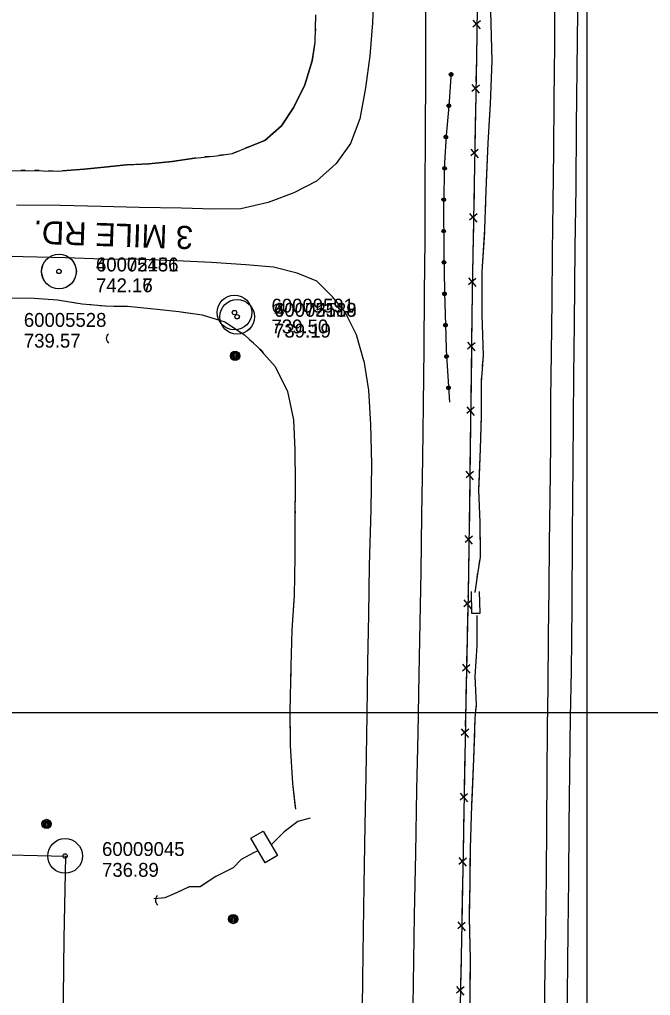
# Model space of a CAD drawing. Extents: x 591954 to 597000, y 198576 to 213500.
# Drawn here: x 593754.4 to 594027.3, y 201877.7 to 202299.7 of the extents above; entities that cross this region are included whole.
import ezdxf

# ---------------------------------------------------------------- set-up
doc = ezdxf.new("R2010")
doc.units = 0
for name, color, linetype in [('Level 10', 7, 'Continuous'), ('Level 11', 7, 'Continuous'), ('Level 14', 7, 'Continuous'), ('Level 15', 7, 'Continuous'), ('Level 17', 7, 'Continuous'), ('Level 19', 7, 'Continuous'), ('Level 3', 7, 'Continuous'), ('Level 6', 7, 'Continuous')]:
    doc.layers.add(name, color=color, linetype=linetype)

msp = doc.modelspace()

# ---------------------------------------------------------------- linework, layer by layer
at = {"layer": 'Level 10'}
for p, q in [((594000, 202000), (594000, 203500)), ((594000, 201000), (594000, 202500)), ((594000, 201000), (594000, 202500)), ((593000, 202000), (595000, 202000)), ((593000, 202000), (595000, 202000)), ((593000, 202000), (595000, 202000))]:
    msp.add_line(p, q, dxfattribs=at)
at = {"layer": 'Level 11'}
for points in [[(593986.15, 202340.22), (593985.84, 202318.62), (593985.75, 202288.86), (593985.56, 202265.05), (593985.37, 202242.91), (593985.13, 202220.68), (593984.77, 202199.28), (593984.68, 202178.23), (593984.35, 202155.51), (593984.12, 202135.67), (593984.01, 202115.99), (593983.78, 202092.56), (593983.56, 202073.34), (593983.4, 202053.56), (593983.07, 202033.55), (593982.92, 202010.86), (593982.69, 201993.91), (593982.51, 201972.58), (593982.4, 201951.65), (593982.13, 201929.29), (593981.85, 201906.29), (593981.41, 201880.2), (593981.24, 201851.96)], [(593996.2, 202340.77), (593995.97, 202327.65), (593995.19, 202253.71), (593994.96, 202226.92), (593994.63, 202201.22), (593994.27, 202168.13), (593994.07, 202145.82), (593993.72, 202107.78), (593993.41, 202077.18), (593993.32, 202046.08), (593992.98, 202017.76), (593992.51, 201998.2), (593992.06, 201951), (593991.83, 201927.9), (593991.53, 201905.41), (593991.29, 201878.4), (593991.2, 201851.82)], [(593930.14, 202337.16), (593930.1, 202320.23), (593929.96, 202300.75), (593929.95, 202276.4), (593929.81, 202249.74), (593929.72, 202226.13), (593929.66, 202204.38), (593929.45, 202181.56), (593929.26, 202157.44), (593928.98, 202133.11), (593928.68, 202110.05), (593928.3, 202085.47), (593927.97, 202060.89), (593927.48, 202038.84), (593927.09, 202016.45), (593926.74, 201990.96), (593926.15, 201966.67), (593925.62, 201939.19), (593925.16, 201912.47), (593924.54, 201873.27)], [(593907.63, 202312.52), (593907.14, 202298.24), (593905.94, 202284.1), (593903.98, 202270.23), (593901.63, 202256.75), (593897.5, 202246.19), (593891.31, 202237.48), (593882.87, 202229.85), (593872.99, 202224.73), (593862.01, 202220.67), (593850.06, 202217.91), (593838.25, 202217.72), (593824.42, 202218.1), (593806.1, 202218.46), (593789.73, 202218.95), (593771.95, 202219.3), (593753.07, 202219.48)], [(593903.3, 202152.07), (593900.2, 202163.42), (593895.24, 202173.19), (593889.72, 202179.81), (593883.06, 202186.58), (593874.43, 202190.05), (593864.3, 202192.61), (593852.26, 202193.69), (593837.4, 202194.61), (593822.34, 202195.33), (593806.53, 202195.96), (593790.63, 202196.08), (593774.23, 202196.74), (593755.97, 202197.1), (593736.69, 202197.67), (593717.86, 202198.11), (593696.43, 202198.69), (593678.93, 202199.15), (593658.55, 202199.46), (593640.47, 202199.73), (593619.96, 202200.25), (593599.05, 202200.78), (593582.39, 202200.84), (593562.65, 202201.16)], [(593903.3, 202152.07), (593905.35, 202139.52), (593906.24, 202124.59), (593906.57, 202107.39), (593906.29, 202087.75), (593905.7, 202063.59), (593905.29, 202042.44), (593904.89, 202021.61), (593904.69, 201999.11), (593904.19, 201972.49), (593903.76, 201951.38), (593903.31, 201925.23), (593902.94, 201895.8), (593902.6, 201872.73)]]:
    msp.add_lwpolyline(points, dxfattribs=at)
at = {"layer": 'Level 14'}
for centre, radius in [((593847.64, 202154.28), 2.02), ((593847.64, 202154.29), 1.52), ((593847.64, 202154.25), 1.01), ((593847.65, 202154.26), 0.502), ((593766.11, 201951.85), 2.02), ((593766.11, 201951.86), 1.52), ((593766.11, 201951.83), 1.01), ((593766.12, 201951.84), 0.502), ((593846.83, 201910.76), 2.02), ((593846.82, 201910.77), 1.52), ((593846.83, 201910.73), 1.01), ((593846.83, 201910.74), 0.502)]:
    msp.add_circle(centre, radius, dxfattribs=at)
at = {"layer": 'Level 15'}
for p, q in [((593950.51, 202299.45), (593953.7, 202295.68)), ((593953.75, 202299.23), (593950.54, 202296.48)), ((593950.07, 202271.6), (593953.25, 202267.82)), ((593953.31, 202271.37), (593950.09, 202268.63)), ((593949.58, 202243.74), (593952.76, 202239.97)), ((593952.82, 202243.51), (593949.6, 202240.77)), ((593949.09, 202215.88), (593952.26, 202212.11)), ((593952.33, 202215.66), (593949.1, 202212.92)), ((593948.6, 202188.03), (593951.77, 202184.26)), ((593951.83, 202187.8), (593948.61, 202185.06)), ((593948.21, 202160.16), (593951.4, 202156.4)), ((593951.45, 202159.95), (593948.24, 202157.2)), ((593947.85, 202132.3), (593951.04, 202128.55)), ((593951.09, 202132.09), (593947.88, 202129.34)), ((593947.5, 202104.45), (593950.69, 202100.69)), ((593950.73, 202104.24), (593947.53, 202101.48)), ((593947.07, 202076.6), (593950.25, 202072.83)), ((593950.31, 202076.38), (593947.09, 202073.63)), ((593946.62, 202048.75), (593949.78, 202044.96)), ((593949.85, 202048.51), (593946.62, 202045.78)), ((593946.01, 202020.9), (593949.17, 202017.11)), ((593949.24, 202020.66), (593946.01, 202017.93)), ((593945.45, 201993.04), (593948.62, 201989.26)), ((593948.69, 201992.81), (593945.47, 201990.07)), ((593944.96, 201965.18), (593948.14, 201961.41)), ((593948.2, 201964.95), (593944.98, 201962.21)), ((593944.48, 201937.32), (593947.65, 201933.55)), ((593947.71, 201937.1), (593944.49, 201934.36)), ((593943.99, 201909.47), (593947.16, 201905.69)), ((593947.23, 201909.24), (593944, 201906.51)), ((593943.43, 201881.62), (593946.59, 201877.84)), ((593946.66, 201881.38), (593943.43, 201878.65))]:
    msp.add_line(p, q, dxfattribs=at)
for points in [[(593952.8, 202338.4), (593952.02, 202283.16), (593950.23, 202181.99), (593949.2, 202101.56), (593948.42, 202051.67), (593947.39, 202004.64), (593945.72, 201908.85), (593944.29, 201838.44), (593943.27, 201769.78), (593941.12, 201707.79), (593939.49, 201648.77), (593937.7, 201580.3), (593936.67, 201528.47), (593934.61, 201464.64), (593933.34, 201430.7)], [(593952.17, 202294), (593952.02, 202283.16), (593952.01, 202282.68)], [(593952.01, 202282.68), (593951.83, 202272.73)], [(593951.72, 202266.14), (593951.52, 202254.83)], [(593951.52, 202254.83), (593951.34, 202244.87)], [(593951.22, 202238.29), (593951.03, 202226.97)], [(593951.03, 202226.97), (593950.85, 202217.01)], [(593950.73, 202210.43), (593950.53, 202199.11)], [(593950.53, 202199.11), (593950.36, 202189.16)], [(593950.24, 202182.58), (593950.23, 202181.99), (593950.09, 202171.26)], [(593950.09, 202171.26), (593949.96, 202161.3)], [(593949.88, 202154.72), (593949.73, 202143.4)], [(593949.73, 202143.4), (593949.61, 202133.44)], [(593949.52, 202126.86), (593949.38, 202115.54)], [(593949.38, 202115.54), (593949.25, 202105.59)], [(593949.16, 202099), (593948.98, 202087.68)], [(593948.98, 202087.68), (593948.83, 202077.73)], [(593948.72, 202071.15), (593948.55, 202059.83)], [(593948.55, 202059.83), (593948.42, 202051.67), (593948.38, 202049.87)], [(593949.81, 202052.32), (593949.88, 202042.96), (593953.6, 202042.97), (593953.32, 202052.4)], [(593948.24, 202043.29), (593947.99, 202031.97)], [(593947.99, 202031.97), (593947.77, 202022.02)], [(593947.63, 202015.44), (593947.39, 202004.64), (593947.38, 202004.12)], [(593947.38, 202004.12), (593947.21, 201994.17)], [(593947.09, 201987.58), (593946.9, 201976.27)], [(593946.9, 201976.27), (593946.72, 201966.31)], [(593946.61, 201959.73), (593946.41, 201948.41)], [(593859.74, 201948.81), (593865.93, 201938.22), (593860.62, 201935.12), (593854.44, 201945.71), (593859.74, 201948.81)], [(593946.41, 201948.41), (593946.24, 201938.45)], [(593946.12, 201931.87), (593945.92, 201920.55)], [(593945.92, 201920.55), (593945.75, 201910.6)], [(593945.62, 201904.02), (593945.39, 201892.7)], [(593945.39, 201892.7), (593945.19, 201882.74)]]:
    msp.add_lwpolyline(points, dxfattribs=at)
for centre, start, end in [((593794.43, 202161.91), 129.9794, 236.219), ((593815.64, 201918.91), 129.0794, 235.319)]:
    msp.add_arc(centre, 2.5, start, end, dxfattribs=at)
at = {"layer": 'Level 17'}
for points in [[(593941.16, 202276.97), (593940.05, 202262.33), (593938.87, 202249.59), (593938.29, 202237.74), (593937.83, 202218.68), (593937.9, 202200.29), (593938.18, 202181.76), (593938.79, 202162.89), (593938.93, 202156.71), (593940.34, 202134.32)], [(593941.16, 202276.97), (593940.05, 202262.33), (593938.87, 202249.59), (593938.29, 202237.74), (593937.83, 202218.68), (593937.9, 202200.29), (593938.18, 202181.76), (593938.79, 202162.89), (593938.93, 202156.71), (593940.34, 202134.32)], [(593713.09, 201978.24), (593737.93, 201977.88), (593737.6, 201938.78), (593774.28, 201937.87), (593773.51, 201902.39), (593773.08, 201864.38), (593766.24, 201864.26)]]:
    msp.add_lwpolyline(points, dxfattribs=at)
for centre, major_axis, ratio in [((593941.09, 202275.97), (-0.059, -0.788), 0.99969), ((593941.09, 202275.97), (-0.074, -0.391), 0.999665), ((593940.06, 202262.45), (0.787, -0.065), 0.999649), ((593940.06, 202262.45), (0.391, -0.076), 0.999576), ((593938.84, 202248.94), (0.789, -0.041), 0.99945), ((593938.84, 202248.94), (0.393, -0.063), 0.999885), ((593938.24, 202235.39), (0.789, -0.019), 0.999656), ((593938.24, 202235.39), (0.394, -0.053), 0.999028), ((593937.91, 202221.83), (0.789, -0.019), 0.999656), ((593937.91, 202221.83), (-0.053, -0.394), 0.999715), ((593937.87, 202208.27), (0.003, -0.79), 0.999993), ((593937.87, 202208.27), (-0.042, -0.396), 0.999993), ((593937.99, 202194.71), (0.012, -0.79), 0.999885), ((593937.99, 202194.71), (-0.038, -0.396), 0.999886), ((593938.2, 202181.14), (0.789, 0.024), 0.999829), ((593938.2, 202181.14), (-0.031, -0.397), 0.999466), ((593938.64, 202167.59), (0.026, -0.79), 0.999479), ((593938.64, 202167.59), (-0.031, -0.397), 0.999506), ((593939.1, 202154.04), (0.05, -0.788), 0.999933), ((593939.1, 202154.04), (0.397, -0.019), 0.999465), ((593939.95, 202140.5), (0.05, -0.788), 0.999893), ((593939.95, 202140.5), (0.397, -0.019), 0.999465)]:
    msp.add_ellipse(centre, major_axis=major_axis, ratio=ratio, dxfattribs=at)
at = {"layer": 'Level 19'}
for points in [[(593958.34, 202338.7), (593958.21, 202322.94), (593958.17, 202303.24), (593958.66, 202281.84), (593957.96, 202263.26), (593956.9, 202246.27), (593956.14, 202225.81), (593955.55, 202209.09), (593954.34, 202190.61), (593954.42, 202172.09), (593954.88, 202154.39), (593954.07, 202142.92), (593954.09, 202128.47), (593953.66, 202114.12), (593952.94, 202096.38), (593953.44, 202082.21), (593953.61, 202067.24), (593952.43, 202060.09), (593951.38, 202051.97)], [(593744.51, 202234.32), (593758.36, 202234.5), (593770.75, 202234.18), (593782.3, 202235.01), (593791.02, 202235.91), (593800.71, 202236.85), (593810.38, 202237.29), (593820.41, 202238.36), (593830.06, 202239.8), (593839.53, 202240.83), (593846.56, 202241.83), (593853.55, 202244.69), (593860.47, 202247.37), (593867.76, 202253.77), (593873.07, 202261.89), (593877.76, 202271.54), (593880.98, 202281.94), (593882.23, 202290.01), (593882.56, 202301.75)], [(593958.25, 202299.7), (593958.29, 202297.7)], [(593882.39, 202295.78), (593882.34, 202293.78)], [(593958.39, 202293.7), (593958.43, 202291.7)], [(593882.2, 202289.78), (593880.98, 202281.94), (593877.76, 202271.54), (593873.32, 202262.39)], [(593958.52, 202287.7), (593958.66, 202281.84), (593957.96, 202263.26), (593957.68, 202258.73)], [(593873.32, 202262.39), (593873.07, 202261.89), (593867.76, 202253.77), (593860.47, 202247.37), (593853.55, 202244.69), (593852.05, 202244.07)], [(593957.68, 202258.73), (593956.9, 202246.27), (593956.28, 202229.76)], [(593842.53, 202241.25), (593840.55, 202240.97)], [(593848.35, 202242.56), (593846.56, 202241.83), (593846.49, 202241.82)], [(593830.61, 202239.86), (593830.06, 202239.8), (593820.41, 202238.36), (593810.38, 202237.29), (593801.79, 202236.9)], [(593836.58, 202240.51), (593834.59, 202240.29)], [(593756.92, 202234.48), (593754.92, 202234.46)], [(593762.92, 202234.38), (593760.92, 202234.43)], [(593768.91, 202234.22), (593766.91, 202234.28)], [(593801.79, 202236.9), (593800.71, 202236.85), (593791.02, 202235.91), (593782.3, 202235.01), (593772.91, 202234.33)], [(593956.13, 202225.77), (593956.06, 202223.77)], [(593955.92, 202219.77), (593955.85, 202217.77)], [(593955.71, 202213.77), (593955.64, 202211.77)], [(593955.46, 202207.78), (593954.34, 202190.61), (593954.39, 202178.82)], [(593744.47, 202179.95), (593750.01, 202179.4), (593760.68, 202179.24), (593770.86, 202178.53), (593773.38, 202178.11)], [(593750.01, 202179.4), (593760.68, 202179.24), (593770.86, 202178.53), (593781.43, 202176.76), (593791.64, 202175.93), (593801.1, 202175.74), (593813.87, 202174.52), (593823.36, 202173.48), (593833.35, 202172.02), (593843.26, 202168.95), (593851.72, 202163.31), (593857.67, 202157.96), (593864.94, 202149.76), (593870.35, 202138.81), (593872.88, 202126.64), (593873.53, 202113.58), (593873.65, 202099.41), (593873.52, 202083.82), (593873.48, 202067.43), (593873.21, 202050.73), (593872.18, 202035.72), (593871.7, 202020.08), (593871.37, 202000.52), (593871.4, 201985.72), (593872.52, 201969.35), (593873.7, 201958.3)], [(593954.39, 202178.82), (593954.42, 202172.09), (593954.88, 202154.39), (593954.56, 202149.83)], [(593777.33, 202177.45), (593779.3, 202177.11)], [(593783.27, 202176.61), (593785.26, 202176.45)], [(593789.24, 202176.12), (593791.24, 202175.96)], [(593795.24, 202175.85), (593801.1, 202175.74), (593813.87, 202174.52), (593823.36, 202173.48), (593824.11, 202173.37)], [(593824.11, 202173.37), (593833.35, 202172.02), (593843.26, 202168.95), (593850.99, 202163.8)], [(593854.04, 202161.22), (593855.53, 202159.89)], [(593858.41, 202157.12), (593859.74, 202155.62)], [(593862.39, 202152.63), (593863.72, 202151.13)], [(593865.9, 202147.82), (593870.35, 202138.81), (593872.88, 202126.64), (593873.2, 202120.13)], [(593954.28, 202145.84), (593954.14, 202143.85)], [(593954.07, 202139.85), (593954.08, 202137.85)], [(593954.08, 202133.85), (593954.08, 202131.85)], [(593954.07, 202127.85), (593953.66, 202114.12), (593953.04, 202098.87)], [(593873.2, 202120.13), (593873.53, 202113.58), (593873.65, 202099.41), (593873.58, 202091.14)], [(593953.04, 202098.87), (593952.94, 202096.38), (593953.44, 202082.21), (593953.58, 202069.88)], [(593873.55, 202087.14), (593873.53, 202085.14)], [(593873.52, 202081.14), (593873.51, 202079.14)], [(593873.5, 202075.14), (593873.49, 202073.14)], [(593873.48, 202069.14), (593873.48, 202067.43), (593873.21, 202050.73), (593872.48, 202040.16)], [(593953.39, 202065.9), (593953.07, 202063.93)], [(593952.41, 202059.98), (593952.16, 202058)], [(593951.65, 202054.03), (593951.39, 202052.05)], [(593872.48, 202040.16), (593872.18, 202035.72), (593871.7, 202020.08), (593871.55, 202011.18)], [(593952.26, 202041.94), (593952.26, 202028.95), (593951.32, 202015.68), (593951.89, 202003.35), (593951.4, 201997.8), (593950.81, 201980.08), (593949.93, 201959.99), (593949.3, 201941.21), (593949.12, 201925.79), (593948.85, 201911.45), (593949.33, 201893.45), (593949.12, 201875.61)], [(593952.26, 202041.94), (593952.26, 202028.95), (593951.32, 202015.68), (593951.45, 202012.98)], [(593871.48, 202007.18), (593871.45, 202005.18)], [(593951.63, 202008.98), (593951.72, 202006.99)], [(593871.38, 202001.18), (593871.37, 202000.52), (593871.37, 201999.18)], [(593951.86, 202002.99), (593951.68, 202001)], [(593951.37, 201997.01), (593951.3, 201995.01)], [(593871.38, 201995.18), (593871.39, 201993.18)], [(593871.39, 201989.18), (593871.4, 201985.72), (593872.52, 201969.35), (593873.49, 201960.27)], [(593951.17, 201991.02), (593950.81, 201980.08), (593950.02, 201962.04)], [(593873.49, 201960.27), (593873.7, 201958.3)], [(593950.02, 201962.04), (593949.93, 201959.99), (593949.3, 201941.21), (593949.2, 201933.05)], [(593880.04, 201954.33), (593874.79, 201952.94), (593868.83, 201948.5), (593863.31, 201942.77), (593863.28, 201942.74)], [(593880.04, 201954.33), (593874.79, 201952.94), (593868.83, 201948.5), (593863.31, 201942.77), (593863.28, 201942.74)], [(593857.59, 201940.31), (593855.89, 201939.58), (593850.33, 201936.54), (593846.73, 201932.86), (593839.3, 201929.14), (593832.51, 201924.63), (593827.77, 201924.61), (593822.34, 201922.14), (593817.24, 201919.89), (593812.48, 201919.48)], [(593857.59, 201940.31), (593855.89, 201939.58), (593850.33, 201936.54), (593846.73, 201932.86), (593839.3, 201929.14), (593833.17, 201925.08)], [(593949.16, 201929.05), (593949.14, 201927.05)], [(593823.71, 201922.76), (593822.34, 201922.14), (593821.89, 201921.94)], [(593829.31, 201924.62), (593827.77, 201924.61), (593827.35, 201924.42)], [(593949.07, 201923.05), (593949.03, 201921.05)], [(593818.22, 201920.33), (593817.24, 201919.89), (593816.32, 201919.81)], [(593948.96, 201917.05), (593948.92, 201915.05)], [(593948.86, 201911.06), (593949.33, 201893.45), (593949.2, 201882.06)], [(593949.2, 201882.06), (593949.12, 201875.61), (593949.84, 201857.03), (593949.89, 201853.08)]]:
    msp.add_lwpolyline(points, dxfattribs=at)
at = {"layer": 'Level 6'}
for centre, radius in [((593771.44, 202190.8), 7.5), ((593771.44, 202190.8), 7.5), ((593771.46, 202190.81), 7.5), ((593771.46, 202190.81), 7.5), ((593771.44, 202190.8), 0.96), ((593771.44, 202190.8), 0.96), ((593771.46, 202190.81), 0.96), ((593771.46, 202190.81), 0.96), ((593847.37, 202173.01), 7.5), ((593847.37, 202173.01), 7.5), ((593848.49, 202171.19), 7.5), ((593848.49, 202171.19), 7.5), ((593848.51, 202171.2), 7.5), ((593848.51, 202171.2), 7.5), ((593847.37, 202173.01), 0.96), ((593847.37, 202173.01), 0.96), ((593848.49, 202171.19), 0.96), ((593848.49, 202171.19), 0.96), ((593848.51, 202171.2), 0.96), ((593848.51, 202171.2), 0.96), ((593774.08, 201938.02), 7.5), ((593774.08, 201938.02), 0.96)]:
    msp.add_circle(centre, radius, dxfattribs=at)

# ---------------------------------------------------------------- texts
at = {"layer": 'Level 3'}
msp.add_text('3 MILE RD.', height=10, rotation=178.0182, dxfattribs=at).set_placement((593829.61, 202210.38))
at = {"layer": 'Level 6'}
for s, p in [('40072151', (593787.46, 202190.81)), ('40072151', (593787.46, 202190.81)), ('60005486', (593787.44, 202190.8)), ('60005486', (593787.44, 202190.8)), ('742.17', (593787.44, 202181.8)), ('742.17', (593787.44, 202181.8)), ('742.16', (593787.46, 202181.81)), ('742.16', (593787.46, 202181.81)), ('60009591', (593863.38, 202173.01)), ('60009591', (593863.38, 202173.01)), ('40072188', (593864.51, 202171.2)), ('40072188', (593864.51, 202171.2)), ('60005519', (593864.49, 202171.19)), ('60005519', (593864.49, 202171.19)), ('60005528', (593756.26, 202166.84)), ('60005528', (593756.26, 202166.84)), ('739.50', (593863.38, 202164.01)), ('739.50', (593863.38, 202164.01)), ('739.19', (593864.49, 202162.19)), ('739.19', (593864.49, 202162.19)), ('739.19', (593864.51, 202162.2)), ('739.19', (593864.51, 202162.2)), ('739.57', (593756.26, 202157.84)), ('739.57', (593756.26, 202157.84)), ('60009045', (593790.08, 201938.02)), ('736.89', (593790.08, 201929.02))]:
    msp.add_text(s, height=6, dxfattribs=at).set_placement(p)

doc.saveas('drawing.dxf')
